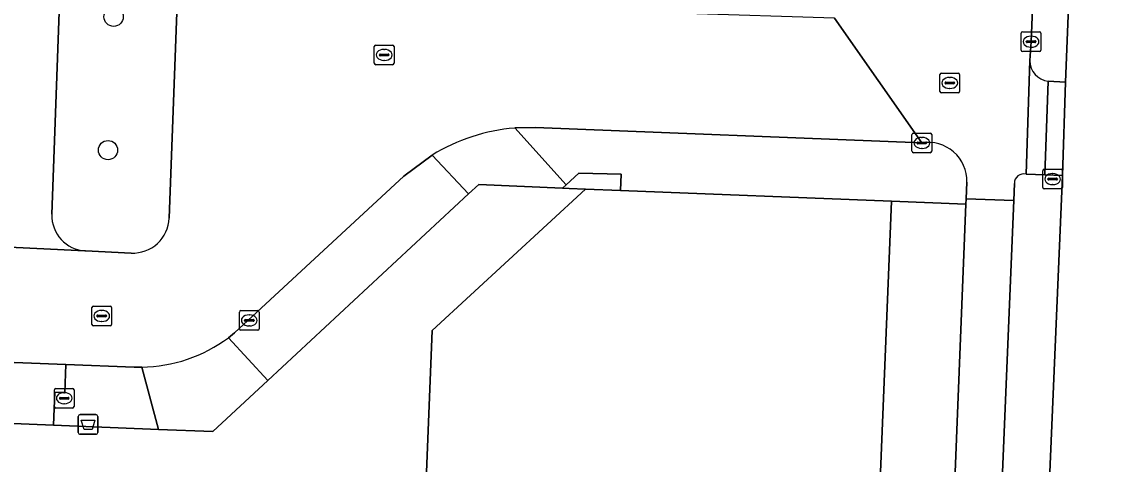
# Model space of a CAD drawing. Extents: x 160732 to 162107, y 387428 to 388479.
# Drawn here: x 161865.1 to 161920.8, y 387500.4 to 387522.9 of the extents above; entities that cross this region are included whole.
import ezdxf

# ---------------------------------------------------------------- set-up
doc = ezdxf.new("R2010")
doc.units = 0
for name, color, linetype in [('IMGEO_Afvalbak', 7, 'Continuous'), ('IMGEO_Berm_groen', 7, 'Continuous'), ('IMGEO_Boom', 7, 'Continuous'), ('IMGEO_Brandkraan', 7, 'Continuous'), ('IMGEO_Erf', 7, 'Continuous'), ('IMGEO_Fietspad_open', 7, 'Continuous'), ('IMGEO_Kolk', 7, 'Continuous'), ('IMGEO_Pand', 7, 'Continuous'), ('IMGEO_Rijbaan_lokaal_open', 7, 'Continuous'), ('IMGEO_Rioolput', 7, 'Continuous'), ('IMGEO_Voetpad_open', 7, 'Continuous')]:
    doc.layers.add(name, color=color, linetype=linetype)

msp = doc.modelspace()

# ---------------------------------------------------------------- linework, layer by layer
at = {"layer": 'IMGEO_Afvalbak'}
for p, q in [((161867.945, 387502.017), (161867.945, 387502.817)), ((161867.945, 387502.817), (161867.945, 387502.017)), ((161868.045, 387502.917), (161868.835, 387502.917)), ((161868.835, 387502.917), (161868.045, 387502.917)), ((161868.935, 387502.817), (161868.935, 387502.017)), ((161868.935, 387502.017), (161868.935, 387502.817)), ((161868.835, 387501.917), (161868.045, 387501.917)), ((161868.045, 387501.917), (161868.835, 387501.917))]:
    msp.add_line(p, q, dxfattribs=at)
msp.add_lwpolyline([(161868.088, 387502.631), (161868.792, 387502.631), (161868.643, 387502.161), (161868.237, 387502.161), (161868.088, 387502.631)], dxfattribs=at)
for centre, start, end in [((161868.045, 387502.817), 90, 180), ((161868.045, 387502.817), 90, 180), ((161868.835, 387502.817), 0, 90), ((161868.835, 387502.817), 360, 90), ((161868.045, 387502.017), 180, 270), ((161868.045, 387502.017), 180, 270), ((161868.835, 387502.017), 270, 0), ((161868.835, 387502.017), 270, 0)]:
    msp.add_arc(centre, 0.1, start, end, dxfattribs=at)
at = {"layer": 'IMGEO_Berm_groen'}
for points in [[(161868.344, 387561.449), (161867.752, 387544.843), (161866.601, 387513.086)], [(161872.563, 387512.893), (161872.976, 387524.257), (161874.323, 387561.276)], [(161868.302, 387511.234), (161870.632, 387511.12)]]:
    msp.add_lwpolyline(points, dxfattribs=at)
for centre, radius, start, end in [((161868.391, 387513.023), 1.791, 177.9728, 267.1601), ((161870.722, 387512.96), 1.842, 267.1948, 357.9201)]:
    msp.add_arc(centre, radius, start, end, dxfattribs=at)
at = {"layer": 'IMGEO_Boom'}
for centre in [(161869.738, 387523.113), (161869.453, 387516.344)]:
    msp.add_circle(centre, 0.489, dxfattribs=at)
at = {"layer": 'IMGEO_Brandkraan'}
for p, q in [((161916.932, 387514.446), (161916.932, 387515.298)), ((161917.007, 387515.372), (161917.859, 387515.372)), ((161917.933, 387515.298), (161917.933, 387514.446)), ((161917.191, 387514.866), (161917.191, 387514.878)), ((161917.629, 387514.829), (161917.231, 387514.829)), ((161917.234, 387514.915), (161917.632, 387514.915)), ((161917.42, 387515.152), (161917.445, 387515.152)), ((161917.675, 387514.878), (161917.675, 387514.866)), ((161917.859, 387514.372), (161917.007, 387514.372)), ((161917.443, 387514.592), (161917.418, 387514.592)), ((161866.729, 387503.325), (161866.729, 387504.177)), ((161866.804, 387504.251), (161867.656, 387504.251)), ((161867.73, 387504.177), (161867.73, 387503.325)), ((161866.988, 387503.745), (161866.988, 387503.757)), ((161867.426, 387503.708), (161867.028, 387503.708)), ((161867.031, 387503.794), (161867.429, 387503.794)), ((161867.217, 387504.031), (161867.242, 387504.031)), ((161867.472, 387503.757), (161867.472, 387503.745)), ((161867.656, 387503.251), (161866.804, 387503.251)), ((161867.24, 387503.471), (161867.215, 387503.471))]:
    msp.add_line(p, q, dxfattribs=at)
for points in [[(161916.932, 387514.446), (161916.932, 387515.298)], [(161917.007, 387515.372), (161917.859, 387515.372)], [(161917.933, 387515.298), (161917.933, 387514.446)], [(161917.859, 387514.372), (161917.007, 387514.372)], [(161866.729, 387503.325), (161866.729, 387504.177)], [(161866.804, 387504.251), (161867.656, 387504.251)], [(161867.73, 387504.177), (161867.73, 387503.325)], [(161867.656, 387503.251), (161866.804, 387503.251)]]:
    msp.add_lwpolyline(points, dxfattribs=at)
for centre, radius, start, end in [((161917.009, 387515.296), 0.0765, 91.552, 178.448), ((161917.009, 387515.296), 0.0765, 91.552, 178.448), ((161917.857, 387515.296), 0.0765, 1.552, 88.448), ((161917.857, 387515.296), 0.0765, 1.552, 88.448), ((161917.231, 387514.875), 0.0403, 85.8775, 175.7526), ((161917.228, 387514.865), 0.0366, 178.938, 274.7102), ((161917.632, 387514.872), 0.043, 264.8664, 352.4533), ((161917.636, 387514.877), 0.0386, 1.7309, 96.639), ((161917.009, 387514.448), 0.0765, 181.552, 268.448), ((161917.009, 387514.448), 0.0765, 181.552, 268.448), ((161917.857, 387514.448), 0.0765, 271.552, 358.448), ((161917.857, 387514.448), 0.0765, 271.552, 358.448), ((161866.806, 387504.175), 0.0765, 91.552, 178.448), ((161866.806, 387504.175), 0.0765, 91.552, 178.448), ((161867.654, 387504.175), 0.0765, 1.552, 88.448), ((161867.654, 387504.175), 0.0765, 1.552, 88.448), ((161867.028, 387503.754), 0.0403, 85.8775, 175.7526), ((161867.025, 387503.744), 0.0366, 178.938, 274.7102), ((161867.429, 387503.751), 0.043, 264.8664, 352.4533), ((161867.433, 387503.756), 0.0386, 1.7309, 96.639), ((161866.806, 387503.327), 0.0765, 181.552, 268.448), ((161866.806, 387503.327), 0.0765, 181.552, 268.448), ((161867.654, 387503.327), 0.0765, 271.552, 358.448), ((161867.654, 387503.327), 0.0765, 271.552, 358.448)]:
    msp.add_arc(centre, radius, start, end, dxfattribs=at)
for centre, major_axis, ratio, start_param, end_param in [((161917.419, 387514.872), (-0.387, 0.002), 0.722429, 4.712389, 7.853982), ((161917.444, 387514.872), (-0.39, 0.002), 0.717154, 1.570796, 4.712389), ((161867.216, 387503.751), (-0.387, 0.002), 0.722429, 4.712389, 7.853982), ((161867.241, 387503.751), (-0.39, 0.002), 0.717154, 1.570796, 4.712389)]:
    msp.add_ellipse(centre, major_axis=major_axis, ratio=ratio, start_param=start_param, end_param=end_param, dxfattribs=at)
at = {"layer": 'IMGEO_Erf'}
for points in [[(161982.886, 387568.949), (161920.34, 387571.712), (161919.687, 387571.438), (161919.583, 387569.495), (161920.125, 387569.49), (161919.946, 387562.716), (161919.662, 387559.086), (161918.089, 387519.8), (161917.94, 387515.052), (161917.291, 387500), (161916.315, 387477.363), (161916.229, 387475.053), (161959.207, 387475.526), (161960.356, 387475.773), (161963.033, 387476.515), (161964.693, 387477.056), (161966.452, 387477.756), (161972.477, 387482.317), (161974.595, 387485.222), (161975.627, 387486.889), (161976.595, 387488.683), (161983.726, 387518.154)], [(161885.632, 387500), (161885.924, 387507.186), (161893.7, 387514.361), (161892.879, 387514.397), (161892.538, 387514.412), (161888.28, 387514.598), (161887.763, 387514.117), (161877.566, 387504.647), (161874.774, 387502.053), (161872.012, 387502.166), (161866.686, 387502.383), (161860.503, 387502.636), (161851.164, 387503.018), (161844.643, 387503.284), (161839.725, 387503.485), (161839.7, 387503.179), (161827.464, 387503.607), (161825.215, 387503.686), (161825.068, 387500)], [(161873.893, 387473.491), (161911.36, 387472.656), (161912.476, 387500), (161913.031, 387513.607), (161909.246, 387513.745), (161908.693, 387500), (161908.564, 387496.799), (161908.191, 387487.534), (161905.182, 387487.644), (161900.108, 387487.829), (161899.878, 387482.306), (161898.588, 387482.326)]]:
    msp.add_lwpolyline(points, dxfattribs=at)
at = {"layer": 'IMGEO_Fietspad_open'}
msp.add_lwpolyline([(161914.885, 387500), (161915.457, 387513.788), (161913.041, 387513.871), (161913.031, 387513.607), (161912.476, 387500), (161911.36, 387472.656), (161913.7, 387472.534), (161914.314, 387486.247)], close=True, dxfattribs=at)
at = {"layer": 'IMGEO_Kolk'}
for p, q in [((161915.836, 387521.423), (161915.836, 387522.275)), ((161915.911, 387522.349), (161916.763, 387522.349)), ((161916.324, 387522.129), (161916.349, 387522.129)), ((161916.837, 387522.275), (161916.837, 387521.423)), ((161916.095, 387521.843), (161916.095, 387521.855)), ((161916.533, 387521.806), (161916.135, 387521.806)), ((161916.138, 387521.892), (161916.536, 387521.892)), ((161916.347, 387521.569), (161916.322, 387521.569)), ((161916.579, 387521.855), (161916.579, 387521.843)), ((161916.763, 387521.349), (161915.911, 387521.349)), ((161910.289, 387516.285), (161910.289, 387517.137)), ((161910.364, 387517.211), (161911.216, 387517.211)), ((161910.777, 387516.991), (161910.802, 387516.991)), ((161911.29, 387517.137), (161911.29, 387516.285)), ((161910.548, 387516.705), (161910.548, 387516.717)), ((161910.986, 387516.668), (161910.588, 387516.668)), ((161910.591, 387516.754), (161910.989, 387516.754)), ((161910.8, 387516.431), (161910.775, 387516.431)), ((161911.032, 387516.717), (161911.032, 387516.705)), ((161911.216, 387516.211), (161910.364, 387516.211)), ((161876.128, 387507.274), (161876.128, 387508.126)), ((161876.203, 387508.2), (161877.055, 387508.2)), ((161877.129, 387508.126), (161877.129, 387507.274)), ((161876.387, 387507.694), (161876.387, 387507.706)), ((161876.825, 387507.657), (161876.427, 387507.657)), ((161876.43, 387507.743), (161876.828, 387507.743)), ((161876.616, 387507.98), (161876.641, 387507.98)), ((161876.871, 387507.706), (161876.871, 387507.694)), ((161877.055, 387507.2), (161876.203, 387507.2)), ((161876.639, 387507.42), (161876.614, 387507.42))]:
    msp.add_line(p, q, dxfattribs=at)
for points in [[(161915.836, 387521.423), (161915.836, 387522.275)], [(161915.911, 387522.349), (161916.763, 387522.349)], [(161916.837, 387522.275), (161916.837, 387521.423)], [(161916.763, 387521.349), (161915.911, 387521.349)], [(161910.289, 387516.285), (161910.289, 387517.137)], [(161910.364, 387517.211), (161911.216, 387517.211)], [(161911.29, 387517.137), (161911.29, 387516.285)], [(161911.216, 387516.211), (161910.364, 387516.211)], [(161876.128, 387507.274), (161876.128, 387508.126)], [(161876.203, 387508.2), (161877.055, 387508.2)], [(161877.129, 387508.126), (161877.129, 387507.274)], [(161877.055, 387507.2), (161876.203, 387507.2)]]:
    msp.add_lwpolyline(points, dxfattribs=at)
for centre, radius, start, end in [((161915.913, 387522.273), 0.0765, 91.552, 178.448), ((161915.913, 387522.273), 0.0765, 91.552, 178.448), ((161916.761, 387522.273), 0.0765, 1.552, 88.448), ((161916.761, 387522.273), 0.0765, 1.552, 88.448), ((161915.913, 387521.425), 0.0765, 181.552, 268.448), ((161915.913, 387521.425), 0.0765, 181.552, 268.448), ((161916.135, 387521.852), 0.0403, 85.8775, 175.7526), ((161916.132, 387521.842), 0.0366, 178.938, 274.7102), ((161916.536, 387521.849), 0.043, 264.8664, 352.4533), ((161916.54, 387521.854), 0.0386, 1.7309, 96.639), ((161916.761, 387521.425), 0.0765, 271.552, 358.448), ((161916.761, 387521.425), 0.0765, 271.552, 358.448), ((161910.366, 387517.135), 0.0765, 91.552, 178.448), ((161910.366, 387517.135), 0.0765, 91.552, 178.448), ((161911.214, 387517.135), 0.0765, 1.552, 88.448), ((161911.214, 387517.135), 0.0765, 1.552, 88.448), ((161910.588, 387516.714), 0.0403, 85.8775, 175.7526), ((161910.585, 387516.704), 0.0366, 178.938, 274.7102), ((161910.989, 387516.711), 0.043, 264.8664, 352.4533), ((161910.993, 387516.716), 0.0386, 1.7309, 96.639), ((161910.366, 387516.287), 0.0765, 181.552, 268.448), ((161910.366, 387516.287), 0.0765, 181.552, 268.448), ((161911.214, 387516.287), 0.0765, 271.552, 358.448), ((161911.214, 387516.287), 0.0765, 271.552, 358.448), ((161876.205, 387508.124), 0.0765, 91.552, 178.448), ((161876.205, 387508.124), 0.0765, 91.552, 178.448), ((161877.053, 387508.124), 0.0765, 1.552, 88.448), ((161877.053, 387508.124), 0.0765, 1.552, 88.448), ((161876.427, 387507.703), 0.0403, 85.8775, 175.7526), ((161876.424, 387507.693), 0.0366, 178.938, 274.7102), ((161876.828, 387507.7), 0.043, 264.8664, 352.4533), ((161876.832, 387507.705), 0.0386, 1.7309, 96.639), ((161876.205, 387507.276), 0.0765, 181.552, 268.448), ((161876.205, 387507.276), 0.0765, 181.552, 268.448), ((161877.053, 387507.276), 0.0765, 271.552, 358.448), ((161877.053, 387507.276), 0.0765, 271.552, 358.448)]:
    msp.add_arc(centre, radius, start, end, dxfattribs=at)
for centre, major_axis, ratio, start_param, end_param in [((161916.323, 387521.849), (-0.387, 0.002), 0.722429, 4.712389, 7.853982), ((161916.348, 387521.849), (-0.39, 0.002), 0.717154, 1.570796, 4.712389), ((161910.776, 387516.711), (-0.387, 0.002), 0.722429, 4.712389, 7.853982), ((161910.801, 387516.711), (-0.39, 0.002), 0.717154, 1.570796, 4.712389), ((161876.615, 387507.7), (-0.387, 0.002), 0.722429, 4.712389, 7.853982), ((161876.64, 387507.7), (-0.39, 0.002), 0.717154, 1.570796, 4.712389)]:
    msp.add_ellipse(centre, major_axis=major_axis, ratio=ratio, start_param=start_param, end_param=end_param, dxfattribs=at)
at = {"layer": 'IMGEO_Pand'}
msp.add_lwpolyline([(161908.693, 387500), (161909.246, 387513.745), (161895.489, 387514.29), (161893.7, 387514.361), (161885.924, 387507.186), (161885.632, 387500)], dxfattribs=at)
at = {"layer": 'IMGEO_Rijbaan_lokaal_open'}
for points in [[(161916.085, 387515.125), (161916.281, 387520.894), (161916.337, 387521.849), (161917.683, 387555.02), (161917.609, 387557.022), (161917.31, 387560.706), (161917.453, 387561.443)], [(161866.601, 387513.086), (161867.752, 387544.843)], [(161906.36, 387523.047), (161898.823, 387523.284), (161888.491, 387523.771), (161880.787, 387524.012), (161880.764, 387524.009), (161872.976, 387524.257), (161872.563, 387512.893)], [(161890.115, 387517.467), (161891.162, 387517.498), (161910.794, 387516.712), (161906.36, 387523.047)], [(161906.36, 387523.047), (161910.794, 387516.712)], [(161875.567, 387506.822), (161875.879, 387507.067), (161884.475, 387515.024), (161885.915, 387516.096)], [(161913.072, 387514.719), (161913.041, 387513.871), (161915.457, 387513.788), (161915.488, 387514.655)], [(161870.632, 387511.12), (161868.302, 387511.234), (161868.272, 387511.232), (161858.501, 387511.7), (161858.478, 387511.703), (161850.279, 387512.01), (161850.261, 387512.009), (161840.736, 387512.384), (161840.701, 387512.389), (161832.291, 387512.749)], [(161858.478, 387511.703), (161858.501, 387511.7), (161868.272, 387511.232), (161868.302, 387511.234)], [(161823.009, 387507.041), (161827.579, 387506.879), (161839.829, 387506.446), (161844.763, 387506.272), (161851.29, 387506.041), (161860.603, 387505.712), (161860.738, 387505.707), (161867.318, 387505.459), (161870.788, 387505.328), (161871.166, 387505.325)]]:
    msp.add_lwpolyline(points, dxfattribs=at)
for centre, radius, start, end in [((161890.944, 387507.808), 9.694, 94.9064, 121.2499), ((161911.115, 387514.78), 1.958, 358.2149, 99.4204), ((161915.97, 387514.657), 0.482, 76.1511, 180.2735), ((161868.391, 387513.023), 1.791, 177.9728, 267.1601), ((161870.722, 387512.96), 1.842, 267.1948, 357.9201), ((161871.042, 387512.908), 7.584, 270.9398, 306.6317)]:
    msp.add_arc(centre, radius, start, end, dxfattribs=at)
at = {"layer": 'IMGEO_Rioolput'}
for p, q in [((161882.979, 387520.752), (161882.979, 387521.604)), ((161883.054, 387521.678), (161883.906, 387521.678)), ((161883.467, 387521.458), (161883.492, 387521.458)), ((161883.98, 387521.604), (161883.98, 387520.752)), ((161883.238, 387521.172), (161883.238, 387521.184)), ((161883.676, 387521.135), (161883.278, 387521.135)), ((161883.281, 387521.221), (161883.679, 387521.221)), ((161883.49, 387520.898), (161883.465, 387520.898)), ((161883.722, 387521.184), (161883.722, 387521.172)), ((161883.906, 387520.678), (161883.054, 387520.678)), ((161911.783, 387520.253), (161912.635, 387520.253)), ((161911.708, 387519.327), (161911.708, 387520.179)), ((161911.967, 387519.747), (161911.967, 387519.759)), ((161912.405, 387519.71), (161912.007, 387519.71)), ((161912.01, 387519.796), (161912.408, 387519.796)), ((161912.196, 387520.033), (161912.221, 387520.033)), ((161912.451, 387519.759), (161912.451, 387519.747)), ((161912.709, 387520.179), (161912.709, 387519.327)), ((161912.635, 387519.253), (161911.783, 387519.253)), ((161912.219, 387519.473), (161912.194, 387519.473)), ((161868.634, 387507.5), (161868.634, 387508.352)), ((161868.709, 387508.426), (161869.561, 387508.426)), ((161869.122, 387508.206), (161869.147, 387508.206)), ((161869.635, 387508.352), (161869.635, 387507.5)), ((161868.893, 387507.92), (161868.893, 387507.932)), ((161869.331, 387507.883), (161868.933, 387507.883)), ((161868.936, 387507.969), (161869.334, 387507.969)), ((161869.145, 387507.646), (161869.12, 387507.646)), ((161869.377, 387507.932), (161869.377, 387507.92)), ((161869.561, 387507.426), (161868.709, 387507.426))]:
    msp.add_line(p, q, dxfattribs=at)
for points in [[(161882.979, 387520.752), (161882.979, 387521.604)], [(161883.054, 387521.678), (161883.906, 387521.678)], [(161883.98, 387521.604), (161883.98, 387520.752)], [(161883.906, 387520.678), (161883.054, 387520.678)], [(161911.783, 387520.253), (161912.635, 387520.253)], [(161911.708, 387519.327), (161911.708, 387520.179)], [(161912.709, 387520.179), (161912.709, 387519.327)], [(161912.635, 387519.253), (161911.783, 387519.253)], [(161868.634, 387507.5), (161868.634, 387508.352)], [(161868.709, 387508.426), (161869.561, 387508.426)], [(161869.635, 387508.352), (161869.635, 387507.5)], [(161869.561, 387507.426), (161868.709, 387507.426)]]:
    msp.add_lwpolyline(points, dxfattribs=at)
for centre, radius, start, end in [((161883.056, 387521.602), 0.0765, 91.552, 178.448), ((161883.056, 387521.602), 0.0765, 91.552, 178.448), ((161883.904, 387521.602), 0.0765, 1.552, 88.448), ((161883.904, 387521.602), 0.0765, 1.552, 88.448), ((161883.278, 387521.181), 0.0403, 85.8775, 175.7526), ((161883.275, 387521.171), 0.0366, 178.938, 274.7102), ((161883.679, 387521.178), 0.043, 264.8664, 352.4533), ((161883.683, 387521.183), 0.0386, 1.7309, 96.639), ((161883.056, 387520.754), 0.0765, 181.552, 268.448), ((161883.056, 387520.754), 0.0765, 181.552, 268.448), ((161883.904, 387520.754), 0.0765, 271.552, 358.448), ((161883.904, 387520.754), 0.0765, 271.552, 358.448), ((161911.785, 387520.177), 0.0765, 91.552, 178.448), ((161911.785, 387520.177), 0.0765, 91.552, 178.448), ((161912.633, 387520.177), 0.0765, 1.552, 88.448), ((161912.633, 387520.177), 0.0765, 1.552, 88.448), ((161912.007, 387519.756), 0.0403, 85.8775, 175.7526), ((161912.004, 387519.746), 0.0366, 178.938, 274.7102), ((161912.408, 387519.753), 0.043, 264.8664, 352.4533), ((161912.412, 387519.758), 0.0386, 1.7309, 96.639), ((161911.785, 387519.329), 0.0765, 181.552, 268.448), ((161911.785, 387519.329), 0.0765, 181.552, 268.448), ((161912.633, 387519.329), 0.0765, 271.552, 358.448), ((161912.633, 387519.329), 0.0765, 271.552, 358.448), ((161868.711, 387508.35), 0.0765, 91.552, 178.448), ((161868.711, 387508.35), 0.0765, 91.552, 178.448), ((161869.559, 387508.35), 0.0765, 1.552, 88.448), ((161869.559, 387508.35), 0.0765, 1.552, 88.448), ((161868.711, 387507.502), 0.0765, 181.552, 268.448), ((161868.711, 387507.502), 0.0765, 181.552, 268.448), ((161868.933, 387507.929), 0.0403, 85.8775, 175.7526), ((161868.93, 387507.919), 0.0366, 178.938, 274.7102), ((161869.334, 387507.926), 0.043, 264.8664, 352.4533), ((161869.338, 387507.931), 0.0386, 1.7309, 96.639), ((161869.559, 387507.502), 0.0765, 271.552, 358.448), ((161869.559, 387507.502), 0.0765, 271.552, 358.448)]:
    msp.add_arc(centre, radius, start, end, dxfattribs=at)
for centre, major_axis, ratio, start_param, end_param in [((161883.466, 387521.178), (-0.387, 0.002), 0.722429, 4.712389, 7.853982), ((161883.491, 387521.178), (-0.39, 0.002), 0.717154, 1.570796, 4.712389), ((161912.195, 387519.753), (-0.387, 0.002), 0.722429, 4.712389, 7.853982), ((161912.22, 387519.753), (-0.39, 0.002), 0.717154, 1.570796, 4.712389), ((161869.121, 387507.926), (-0.387, 0.002), 0.722429, 4.712389, 7.853982), ((161869.146, 387507.926), (-0.39, 0.002), 0.717154, 1.570796, 4.712389)]:
    msp.add_ellipse(centre, major_axis=major_axis, ratio=ratio, start_param=start_param, end_param=end_param, dxfattribs=at)
at = {"layer": 'IMGEO_Voetpad_open'}
for points in [[(161917.204, 387519.844), (161918.089, 387519.8), (161919.662, 387559.086), (161919.946, 387562.716), (161919.328, 387562.697)], [(161917.453, 387561.443), (161917.31, 387560.706), (161917.609, 387557.022), (161917.683, 387555.02), (161916.337, 387521.849), (161916.281, 387520.894)], [(161916.281, 387520.894), (161916.085, 387515.125), (161917.042, 387515.087), (161917.204, 387519.844)], [(161885.915, 387516.096), (161887.763, 387514.117), (161888.28, 387514.598), (161892.538, 387514.412), (161892.717, 387514.577), (161890.115, 387517.467)], [(161910.794, 387516.712), (161891.162, 387517.498), (161890.115, 387517.467), (161892.717, 387514.577), (161893.372, 387515.178), (161895.516, 387515.124), (161895.489, 387514.29), (161909.246, 387513.745), (161913.031, 387513.607), (161913.041, 387513.871), (161913.072, 387514.719)], [(161915.488, 387514.655), (161915.457, 387513.788), (161914.885, 387500), (161914.314, 387486.247), (161913.7, 387472.534), (161916.13, 387472.407), (161916.229, 387475.053), (161916.315, 387477.363), (161917.291, 387500), (161917.94, 387515.052), (161917.042, 387515.087), (161916.085, 387515.125)], [(161871.166, 387505.325), (161872.012, 387502.166), (161874.774, 387502.053), (161877.566, 387504.647), (161875.567, 387506.822)]]:
    msp.add_lwpolyline(points, dxfattribs=at)
for points in [[(161917.94, 387515.052), (161918.089, 387519.8), (161917.204, 387519.844), (161917.042, 387515.087)], [(161887.763, 387514.117), (161885.915, 387516.096), (161884.475, 387515.024), (161875.879, 387507.067), (161875.567, 387506.822), (161877.566, 387504.647)], [(161895.516, 387515.124), (161893.372, 387515.178), (161892.717, 387514.577), (161892.538, 387514.412), (161892.879, 387514.397), (161893.7, 387514.361), (161895.489, 387514.29)], [(161866.686, 387502.383), (161866.754, 387504.061), (161867.26, 387504.04), (161867.318, 387505.459), (161860.738, 387505.707), (161860.603, 387505.712), (161860.503, 387502.636)], [(161872.012, 387502.166), (161871.166, 387505.325), (161870.788, 387505.328), (161867.318, 387505.459), (161867.26, 387504.04), (161866.754, 387504.061), (161866.686, 387502.383)]]:
    msp.add_lwpolyline(points, close=True, dxfattribs=at)
for centre, radius, start, end in [((161917.322, 387520.878), 1.041, 179.133, 263.501), ((161917.322, 387520.878), 1.041, 179.133, 263.501), ((161890.944, 387507.808), 9.694, 94.9064, 121.2499), ((161911.115, 387514.78), 1.958, 358.2149, 99.4204), ((161915.97, 387514.657), 0.482, 76.1511, 180.2735), ((161871.042, 387512.908), 7.584, 270.9398, 306.6317)]:
    msp.add_arc(centre, radius, start, end, dxfattribs=at)

doc.saveas('drawing.dxf')
